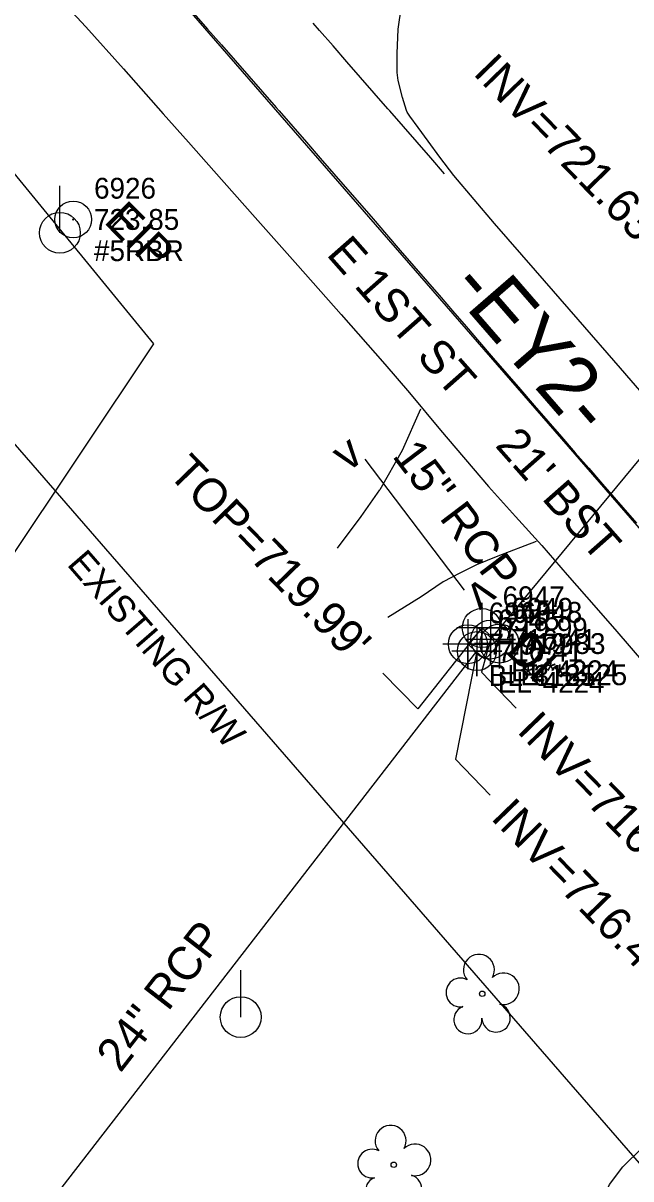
# Model space of a CAD drawing. Extents: x 1516784 to 1522736, y 634838 to 639369.
# Drawn here: x 1521161.9 to 1521234.8, y 638018 to 638156.8 of the extents above; entities that cross this region are included whole.
import ezdxf

# ---------------------------------------------------------------- set-up
doc = ezdxf.new("R2010")
doc.units = 0
for name, color, linetype in [('COGO Default Point Elevation', 7, 'Continuous'), ('COGO Default Point Number', 7, 'Continuous'), ('Exist Environmental Wetland Boundary Text', 7, 'Continuous'), ('Exist Horizontal Alignment Direction Label', 7, 'Continuous'), ('Exist Hydro Jurisdictional Stream or Body of Water Mitigable', 7, 'Continuous'), ('Exist Property Iron Pin CELL', 7, 'Continuous'), ('Exist Property Iron Pin Cogo Comment', 7, 'Continuous'), ('Exist Property Iron Pin Cogo Elevation', 7, 'Continuous'), ('Exist Property Iron Pin Cogo Number', 7, 'Continuous'), ('Exist Property Iron Pin Text', 7, 'Continuous'), ('Exist Right of Way Line', 7, 'Continuous'), ('Exist Right of Way Line Text', 7, 'Continuous'), ('Exist Roads EOP Text', 7, 'Continuous'), ('Exist Structure Minor Culvert Topo Terminator', 7, 'Continuous'), ('Exist Structure Minor Drop Inlet', 7, 'Continuous'), ('Exist Structure Minor Drop Inlet Cogo Comment', 7, 'Continuous'), ('Exist Structure Minor Drop Inlet Cogo Elevation', 7, 'Continuous'), ('Exist Structure Minor Drop Inlet Cogo Number', 7, 'Continuous'), ('Exist Structure Minor Drop Inlet Cogo Point CELL', 7, 'Continuous'), ('Exist Structure Minor Drop Inlet Leader', 7, 'Continuous'), ('Exist Structure Minor Drop Inlet Text', 7, 'Continuous'), ('Exist Structure Minor Drop Inlet Top Elevation', 7, 'Continuous'), ('Exist Structure Minor Pipes HDPE 15 Inch Invert', 7, 'Continuous'), ('Exist Structure Minor Pipes RCP 15 Inch', 7, 'Continuous'), ('Exist Structure Minor Pipes RCP 15 Inch Text', 7, 'Continuous'), ('Exist Structure Minor Pipes RCP 24 Inch', 7, 'Continuous'), ('Exist Structure Minor Pipes RCP 24 Inch Cogo Comment', 7, 'Continuous'), ('Exist Structure Minor Pipes RCP 24 Inch Cogo Elevation', 7, 'Continuous'), ('Exist Structure Minor Pipes RCP 24 Inch Cogo Number', 7, 'Continuous'), ('Exist Structure Minor Pipes RCP 24 Inch Cogo Point CELL', 7, 'Continuous'), ('Exist Structure Minor Pipes RCP 24 Inch Invert', 7, 'Continuous'), ('Exist Structure Minor Pipes RCP 24 Inch Leader', 7, 'Continuous'), ('Exist Structure Minor Pipes RCP 24 Inch Text', 7, 'Continuous'), ('Exist Utilities Power Pole CELL', 7, 'Continuous'), ('Exist Vegetation Tree CELL', 7, 'Continuous'), ('Exist Vegetation Woods Line', 7, 'Continuous')]:
    doc.layers.add(name, color=color, linetype=linetype)

msp = doc.modelspace()

# ---------------------------------------------------------------- linework, layer by layer
at = {"layer": 'COGO Default Point Elevation'}
for points in [[(1521182.36, 638157.96), (1521184, 638156.07), (1521185.65, 638154.19), (1521187.29, 638152.31), (1521188.94, 638150.43), (1521190.58, 638148.55), (1521192.23, 638146.66), (1521192.57, 638146.27), (1521194.21, 638144.38), (1521195.85, 638142.5), (1521197.49, 638140.61), (1521199.14, 638138.73), (1521200.78, 638136.84), (1521202.21, 638135.19), (1521203.85, 638133.3), (1521205.48, 638131.41), (1521207.12, 638129.52), (1521208.75, 638127.63), (1521210.38, 638125.74), (1521212.02, 638123.85), (1521213.38, 638122.27), (1521215.01, 638120.38), (1521216.64, 638118.48), (1521218.28, 638116.59), (1521219.91, 638114.69), (1521221.54, 638112.8), (1521223.18, 638110.89), (1521224.82, 638109.01), (1521226.46, 638107.12), (1521228.1, 638105.23), (1521229.74, 638103.35), (1521231.38, 638101.46), (1521233.02, 638099.57), (1521233.81, 638098.66), (1521235.45, 638096.77)], [(1521212.43, 638138.73), (1521210.79, 638140.62), (1521209.15, 638142.5), (1521207.5, 638144.38), (1521205.86, 638146.27), (1521205.64, 638146.52), (1521203.99, 638148.4), (1521202.35, 638150.29), (1521200.71, 638152.17), (1521199.06, 638154.06), (1521197.42, 638155.94), (1521196.66, 638156.81)]]:
    msp.add_lwpolyline(points, dxfattribs=at)
at = {"layer": 'COGO Default Point Number'}
for points in [[(1521166.14, 638159.9), (1521169.38, 638156.36), (1521173.9, 638151.31), (1521178.65, 638145.92), (1521181.72, 638142.52), (1521184.76, 638139.07), (1521189.7, 638133.47), (1521194.83, 638127.69), (1521200.01, 638121.83), (1521205.26, 638115.87), (1521208.23, 638112.41), (1521211.94, 638107.94), (1521217.7, 638101.15), (1521220.95, 638097.58), (1521224.11, 638094.07), (1521227.16, 638090.55), (1521229.46, 638087.91), (1521232.88, 638084.03), (1521238.51, 638077.49)], [(1521238.44, 638109.73), (1521233.53, 638115.39), (1521228.46, 638121.22), (1521223.34, 638127.1), (1521218.42, 638132.75), (1521213.54, 638138.49), (1521211.88, 638140.7), (1521210.48, 638142.64), (1521209.25, 638144.29), (1521208.27, 638145.63), (1521207.96, 638146.13), (1521207.87, 638146.33), (1521207.38, 638147.87), (1521206.87, 638149.92), (1521206.75, 638150.86), (1521206.73, 638153.15), (1521206.85, 638156.07), (1521207.28, 638158.86)]]:
    msp.add_lwpolyline(points, dxfattribs=at)
at = {"layer": 'Exist Environmental Wetland Boundary Text'}
msp.add_line((1521150.66, 638194.2), (1521294.19, 638028.88), dxfattribs=at)
at = {"layer": 'Exist Hydro Jurisdictional Stream or Body of Water Mitigable'}
for points in [[(1521209.53, 638110.47), (1521207.36, 638105.49), (1521204.65, 638100.75)], [(1521199.59, 638093.75), (1521202.44, 638097.55), (1521204.65, 638100.75)], [(1521223.41, 638094.58), (1521218.83, 638092.82), (1521216.26, 638091.77), (1521214.25, 638090.78), (1521212.27, 638089.73), (1521209.62, 638087.92), (1521205.64, 638085.44)], [(1521229.24, 638003.5), (1521229.67, 638009.48), (1521230.16, 638012.11), (1521230.96, 638014.74), (1521232.21, 638017.35), (1521233.82, 638019.48), (1521236.15, 638021.75), (1521238.19, 638023.36), (1521241.95, 638025.49), (1521245.35, 638026.59), (1521249.81, 638027.94), (1521253.78, 638028.68), (1521258.91, 638029.16), (1521264.1, 638029.37)]]:
    msp.add_lwpolyline(points, dxfattribs=at)
at = {"layer": 'Exist Property Iron Pin CELL'}
for radius in [2.2, 0.0707]:
    msp.add_circle((1521167.87, 638133.23), radius, dxfattribs=at)
at = {"layer": 'Exist Right of Way Line'}
msp.add_line((1521112.91, 638161.42), (1521340.77, 637898.96), dxfattribs=at)
at = {"layer": 'Exist Structure Minor Drop Inlet'}
msp.add_lwpolyline([(1521219.02, 638082.31), (1521216.93, 638084.15), (1521215.23, 638082.23), (1521217.32, 638080.4)], close=True, dxfattribs=at)
at = {"layer": 'Exist Structure Minor Drop Inlet Cogo Point CELL'}
for points in [[(1521216.9, 638087.18), (1521216.9, 638081.18), (1521216.9, 638084.18), (1521219.9, 638084.18), (1521213.9, 638084.18)], [(1521215.23, 638085.23), (1521215.23, 638079.23), (1521215.23, 638082.23), (1521218.23, 638082.23), (1521212.23, 638082.23)], [(1521219.02, 638085.31), (1521219.02, 638079.31), (1521219.02, 638082.31), (1521222.02, 638082.31), (1521216.02, 638082.31)]]:
    msp.add_lwpolyline(points, dxfattribs=at)
for centre in [(1521216.9, 638084.18), (1521215.23, 638082.23), (1521219.02, 638082.31)]:
    msp.add_circle(centre, 2.34, dxfattribs=at)
at = {"layer": 'Exist Structure Minor Drop Inlet Leader'}
msp.add_lwpolyline([(1521216.9, 638084.18), (1521209.21, 638074.47), (1521205.03, 638078.77)], dxfattribs=at)
at = {"layer": 'Exist Structure Minor Pipes RCP 15 Inch'}
msp.add_line((1521214.82, 638088.74), (1521202.91, 638104.43), dxfattribs=at)
at = {"layer": 'Exist Structure Minor Pipes RCP 24 Inch'}
for p, q in [((1521217.93, 638082.79), (1521247.41, 638118.47)), ((1521137.64, 637979.71), (1521216.31, 638081.4))]:
    msp.add_line(p, q, dxfattribs=at)
at = {"layer": 'Exist Structure Minor Pipes RCP 24 Inch Cogo Point CELL'}
for points in [[(1521217.93, 638085.79), (1521217.93, 638079.79), (1521217.93, 638082.79), (1521220.93, 638082.79), (1521214.93, 638082.79)], [(1521216.31, 638084.4), (1521216.31, 638078.4), (1521216.31, 638081.4), (1521219.31, 638081.4), (1521213.31, 638081.4)]]:
    msp.add_lwpolyline(points, dxfattribs=at)
for centre in [(1521217.93, 638082.79), (1521216.31, 638081.4)]:
    msp.add_circle(centre, 2.34, dxfattribs=at)
at = {"layer": 'Exist Structure Minor Pipes RCP 24 Inch Leader'}
for points in [[(1521217.93, 638082.79), (1521216.86, 638078.87), (1521221.04, 638074.57)], [(1521216.31, 638081.4), (1521213.73, 638068.42), (1521217.9, 638064.12)]]:
    msp.add_lwpolyline(points, dxfattribs=at)
at = {"layer": 'Exist Utilities Power Pole CELL'}
for p, q in [((1521166.27, 638131.63), (1521166.27, 638137.25)), ((1521166.27, 638131.63), (1521166.27, 638131.63)), ((1521187.97, 638037.46), (1521187.97, 638043.08)), ((1521187.97, 638037.46), (1521187.97, 638037.46))]:
    msp.add_line(p, q, dxfattribs=at)
for centre in [(1521166.27, 638131.63), (1521187.97, 638037.46)]:
    msp.add_circle(centre, 2.45, dxfattribs=at)
at = {"layer": 'Exist Vegetation Tree CELL'}
for p, q in [((1521216.95, 638040.26), (1521216.95, 638040.26)), ((1521206.34, 638019.72), (1521206.34, 638019.72))]:
    msp.add_line(p, q, dxfattribs=at)
for centre in [(1521216.95, 638040.26), (1521206.34, 638019.72)]:
    msp.add_circle(centre, 0.326, dxfattribs=at)
for centre, radius, start, end in [((1521216.56, 638043.13), 1.86, 330.1651, 219.7134), ((1521219.5, 638040.85), 1.9, 257.1011, 134.1999), ((1521214.34, 638040.41), 1.73, 62.6636, 279.3457), ((1521215.24, 638037.14), 1.69, 111.5671, 6.231), ((1521218.62, 638037.36), 1.7, 181.2822, 74.56), ((1521205.96, 638022.59), 1.86, 330.1651, 219.7134), ((1521208.89, 638020.31), 1.9, 257.1011, 134.1999), ((1521203.74, 638019.87), 1.73, 62.6636, 279.3457), ((1521204.64, 638016.6), 1.69, 111.5671, 6.231), ((1521208.01, 638016.82), 1.7, 181.2822, 74.56)]:
    msp.add_arc(centre, radius, start, end, dxfattribs=at)
at = {"layer": 'Exist Vegetation Woods Line'}
msp.add_lwpolyline([(1521023.27, 638237.65), (1521027.53, 638238.78), (1521037.79, 638248.11), (1521041.64, 638250.04), (1521045.03, 638250.51), (1521047.81, 638249.23), (1521059.01, 638241.9), (1521086.39, 638217.04), (1521110.27, 638193.05), (1521141.42, 638162.39), (1521177.5, 638118.31), (1521159.76, 638091.69), (1521149.47, 638072.15), (1521146.91, 638063.11), (1521157.39, 638032.39), (1521142.19, 638029.15), (1521137.39, 638026.58), (1521135.84, 638022.99), (1521137.75, 638017.23), (1521141.04, 637991.7), (1521150, 637972.66), (1521174.05, 637939.4), (1521179.02, 637927.94), (1521183.89, 637905.13)], dxfattribs=at)

# ---------------------------------------------------------------- texts
at = {"layer": 'Exist Horizontal Alignment Direction Label'}
msp.add_text('-EY2-', height=7, rotation=310.9639, dxfattribs=at).set_placement((1521212.83, 638124.98))
at = {"layer": 'Exist Property Iron Pin Cogo Comment'}
msp.add_text('#5RBR', height=2.5, dxfattribs=at).set_placement((1521170.37, 638128.23))
at = {"layer": 'Exist Property Iron Pin Cogo Elevation'}
msp.add_text('723.85', height=2.5, dxfattribs=at).set_placement((1521170.37, 638131.98))
at = {"layer": 'Exist Property Iron Pin Cogo Number'}
msp.add_text('6926', height=2.5, dxfattribs=at).set_placement((1521170.37, 638135.73))
at = {"layer": 'Exist Property Iron Pin Text'}
msp.add_text('EIP', height=4, rotation=314.7318, dxfattribs=at).set_placement((1521171.42, 638132.92))
at = {"layer": 'Exist Right of Way Line Text'}
msp.add_text('EXISTING R/W', height=3.2, rotation=310.9639, dxfattribs=at).set_placement((1521167.02, 638091.77))
at = {"layer": 'Exist Roads EOP Text'}
msp.add_text("E 1ST ST     21' BST", height=4, rotation=311.4117, dxfattribs=at).set_placement((1521198.15, 638129))
at = {"layer": 'Exist Structure Minor Culvert Topo Terminator'}
for rotation, p in [(37.1933, (1521200.8, 638102.83)), (217.1933, (1521216.92, 638090.34))]:
    msp.add_text('v', height=4, rotation=rotation, dxfattribs=at).set_placement(p)
at = {"layer": 'Exist Structure Minor Drop Inlet Cogo Comment'}
for s, p in [('BL*3125', (1521217.73, 638077.23)), ('EL*3125', (1521221.52, 638077.31))]:
    msp.add_text(s, height=2.5, dxfattribs=at).set_placement(p)
at = {"layer": 'Exist Structure Minor Drop Inlet Cogo Elevation'}
for s, p in [('719.99', (1521219.4, 638082.93)), ('719.79', (1521217.73, 638080.98)), ('719.83', (1521221.52, 638081.06))]:
    msp.add_text(s, height=2.5, dxfattribs=at).set_placement(p)
at = {"layer": 'Exist Structure Minor Drop Inlet Cogo Number'}
for s, p in [('6947', (1521219.4, 638086.68)), ('6946', (1521217.73, 638084.73)), ('6948', (1521221.52, 638084.81))]:
    msp.add_text(s, height=2.5, dxfattribs=at).set_placement(p)
at = {"layer": 'Exist Structure Minor Drop Inlet Text'}
msp.add_text('DI', height=4, rotation=315.056, dxfattribs=at).set_placement((1521219.63, 638081.3))
at = {"layer": 'Exist Structure Minor Drop Inlet Top Elevation'}
msp.add_text("TOP=719.99'", height=4, rotation=314.1491, dxfattribs=at).set_placement((1521179.12, 638102.59))
at = {"layer": 'Exist Structure Minor Pipes HDPE 15 Inch Invert'}
for s, p in [('DIR ONLY', (1521228.82, 638165.86)), ("INV=721.63'", (1521215.74, 638150.72))]:
    msp.add_text(s, height=4, rotation=314.1491, dxfattribs=at).set_placement(p)
at = {"layer": 'Exist Structure Minor Pipes RCP 15 Inch Text'}
msp.add_text('15" RCP', height=4, rotation=307.1933, dxfattribs=at).set_placement((1521206.07, 638104.82))
at = {"layer": 'Exist Structure Minor Pipes RCP 24 Inch Cogo Comment'}
for s, p in [('BL*4224', (1521220.43, 638077.79)), ('EL*4224', (1521218.81, 638076.4))]:
    msp.add_text(s, height=2.5, dxfattribs=at).set_placement(p)
at = {"layer": 'Exist Structure Minor Pipes RCP 24 Inch Cogo Elevation'}
for p in [(1521220.43, 638081.54), (1521218.81, 638080.15)]:
    msp.add_text('716.41', height=2.5, dxfattribs=at).set_placement(p)
at = {"layer": 'Exist Structure Minor Pipes RCP 24 Inch Cogo Number'}
for s, p in [('6949', (1521220.43, 638085.29)), ('6945', (1521218.81, 638083.9))]:
    msp.add_text(s, height=2.5, dxfattribs=at).set_placement(p)
at = {"layer": 'Exist Structure Minor Pipes RCP 24 Inch Invert'}
for p in [(1521221, 638071.74), (1521217.86, 638061.29)]:
    msp.add_text("INV=716.41'", height=4, rotation=314.1491, dxfattribs=at).set_placement(p)
at = {"layer": 'Exist Structure Minor Pipes RCP 24 Inch Text'}
msp.add_text('24" RCP', height=4, rotation=52.2738, dxfattribs=at).set_placement((1521173.53, 638030.66))

doc.saveas('drawing.dxf')
